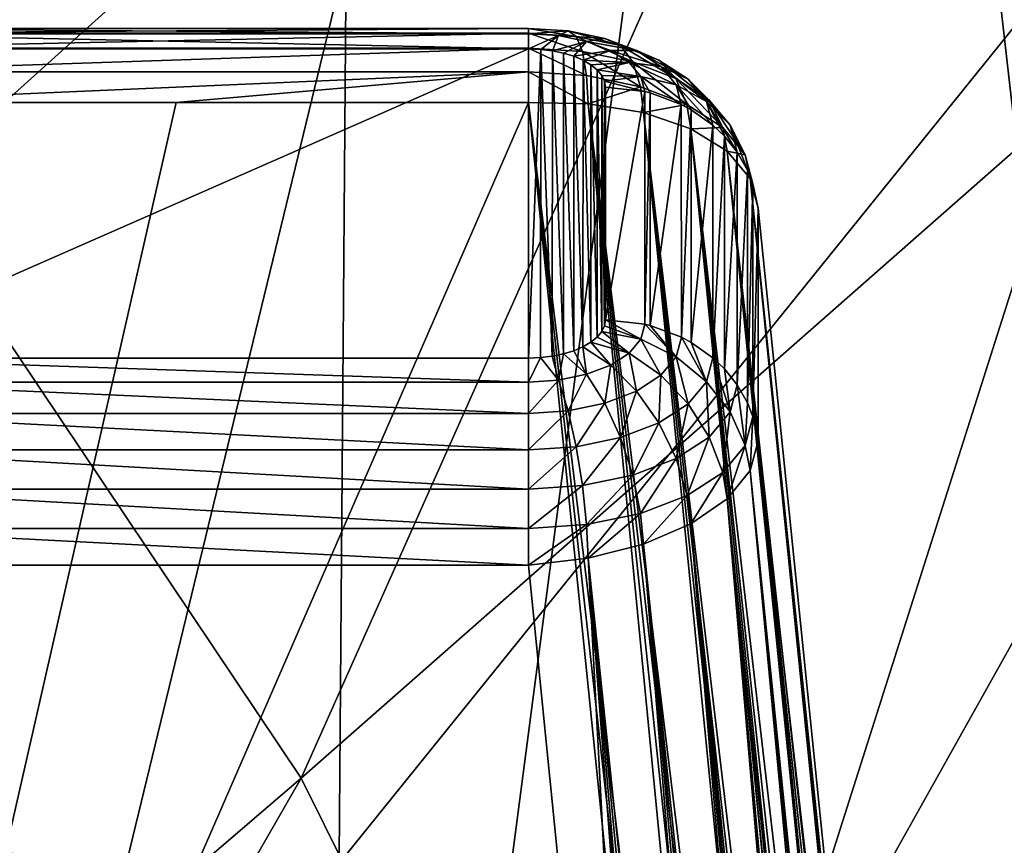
# Model space of a CAD drawing. Header units: metres. Extents: x -109 to 109, y -78 to 121.
# Tile 579 of 656: x 19.05 to 20.34, y -58.13 to -57.05. Entities that reach past the tile are written whole.
import ezdxf

# ---------------------------------------------------------------- set-up
doc = ezdxf.new("R2010")
doc.units = ezdxf.units.M
doc.layers.add('solid_508554_SW0001', color=7, linetype='CONTINUOUS')

msp = doc.modelspace()

# ---------------------------------------------------------------- linework, layer by layer
at = {"layer": 'solid_508554_SW0001'}
for points in [[(20.787945, -61.015335, 18.419571), (20.886244, -49.139118, 11.483312), (19.532137, -50.021473, 9.955032)], [(19.440199, -61.893547, 16.898468), (19.532137, -50.021473, 9.955032), (18.029377, -50.841457, 8.534774)], [(19.440199, -61.893547, 16.898468), (20.787945, -61.015335, 18.419571), (19.532137, -50.021473, 9.955032)], [(17.94449, -62.709686, 15.484874), (19.440199, -61.893547, 16.898468), (18.029377, -50.841457, 8.534774)], [(20.641497, -50.914703, 8.418381), (20.549397, -63.05127, 15.519059), (18.941591, -63.890049, 14.066255)], [(19.02648, -51.757244, 6.959062), (20.641497, -50.914703, 8.418381), (18.941591, -63.890049, 14.066255)], [(18.316025, -57.868122, 44.855724), (19.71125, -56.008224, 44.653782), (18.763037, -55.21257, 46.031895)], [(18.904879, -57.270119, 41.36869), (18.269255, -56.525734, 42.658005), (19.746634, -55.229622, 41.827587)], [(18.904879, -57.270119, 41.36869), (19.746634, -55.229622, 41.827587), (20.33606, -55.981346, 40.525566)], [(19.419413, -58.037533, 40.039486), (18.904879, -57.270119, 41.36869), (20.33606, -55.981346, 40.525566)], [(19.419413, -58.037533, 40.039486), (20.33606, -55.981346, 40.525566), (21.053436, -56.600044, 38.944065)], [(18.316025, -57.868122, 44.855724), (19.072004, -58.641312, 43.516521), (19.71125, -56.008224, 44.653782)], [(19.072004, -58.641312, 43.516521), (20.524817, -56.840313, 43.212563), (19.71125, -56.008224, 44.653782)], [(19.809559, -58.823067, 38.678905), (19.419413, -58.037533, 40.039486), (21.053436, -56.600044, 38.944065)], [(19.809559, -58.823067, 38.678905), (21.053436, -56.600044, 38.944065), (21.434811, -57.493744, 37.396133)], [(19.072004, -58.641312, 43.516521), (19.697702, -59.443077, 42.127827), (20.524817, -56.840313, 43.212563)], [(19.697702, -59.443077, 42.127827), (21.198177, -57.703152, 41.718082), (20.524817, -56.840313, 43.212563)], [(18.796524, -57.059059, 33.523296), (19.716505, -57.059059, 33.523296), (19.716505, -57.066021, 33.47208)], [(18.796524, -57.066021, 33.47208), (18.796524, -57.059059, 33.523296), (19.716505, -57.066021, 33.47208)], [(18.796524, -57.065453, 33.574585), (19.716505, -57.065453, 33.574581), (19.716505, -57.059059, 33.523296)], [(18.796524, -57.059059, 33.523296), (18.796524, -57.065453, 33.574585), (19.716505, -57.059059, 33.523296)], [(18.796524, -57.084774, 33.62252), (19.716505, -57.084774, 33.62252), (19.716505, -57.065453, 33.574581)], [(18.796524, -57.065453, 33.574585), (18.796524, -57.084774, 33.62252), (19.716505, -57.065453, 33.574581)], [(18.796524, -57.066021, 33.47208), (19.716505, -57.08585, 33.424408), (18.796524, -57.08585, 33.424408)], [(18.796524, -57.066021, 33.47208), (19.716505, -57.066021, 33.47208), (19.716505, -57.08585, 33.424408)], [(19.716505, -57.059059, 33.523296), (19.767921, -57.062424, 33.517464), (19.716505, -57.066021, 33.47208)], [(19.778536, -57.069511, 33.567551), (19.767921, -57.062424, 33.517464), (19.716505, -57.059059, 33.523296)], [(19.716505, -57.065453, 33.574581), (19.778536, -57.069511, 33.567551), (19.716505, -57.059059, 33.523296)], [(19.767921, -57.062424, 33.517464), (19.755606, -57.068581, 33.467648), (19.716505, -57.066021, 33.47208)], [(19.786736, -57.089371, 33.614555), (19.778536, -57.069511, 33.567551), (19.716505, -57.065453, 33.574581)], [(19.716505, -57.084774, 33.62252), (19.786736, -57.089371, 33.614555), (19.716505, -57.065453, 33.574581)], [(19.716505, -57.066021, 33.47208), (19.755606, -57.068581, 33.467648), (19.716505, -57.08585, 33.424408)], [(19.755606, -57.068581, 33.467648), (19.732241, -57.086468, 33.423336), (19.716505, -57.08585, 33.424408)], [(19.755606, -57.068581, 33.467648), (19.74761, -57.088314, 33.420139), (19.732241, -57.086468, 33.423336)], [(19.755606, -57.068581, 33.467648), (19.792078, -57.076096, 33.454636), (19.74761, -57.088314, 33.420139)], [(19.767921, -57.062424, 33.517464), (19.815901, -57.072308, 33.500347), (19.755606, -57.068581, 33.467648)], [(19.815901, -57.072308, 33.500347), (19.792078, -57.076096, 33.454636), (19.755606, -57.068581, 33.467648)], [(19.836428, -57.08144, 33.54689), (19.815901, -57.072308, 33.500347), (19.767921, -57.062424, 33.517464)], [(19.778536, -57.069511, 33.567551), (19.836428, -57.08144, 33.54689), (19.767921, -57.062424, 33.517464)], [(19.792078, -57.076096, 33.454636), (19.76219, -57.091335, 33.414909), (19.74761, -57.088314, 33.420139)], [(19.792078, -57.076096, 33.454636), (19.775618, -57.095451, 33.407776), (19.76219, -57.091335, 33.414909)], [(19.792078, -57.076096, 33.454636), (19.82345, -57.08807, 33.433891), (19.775618, -57.095451, 33.407776)], [(19.852291, -57.102879, 33.591164), (19.836428, -57.08144, 33.54689), (19.778536, -57.069511, 33.567551)], [(19.786736, -57.089371, 33.614555), (19.852291, -57.102879, 33.591164), (19.778536, -57.069511, 33.567551)], [(19.815901, -57.072308, 33.500347), (19.857189, -57.08807, 33.473045), (19.792078, -57.076096, 33.454636)], [(19.857189, -57.08807, 33.473045), (19.82345, -57.08807, 33.433891), (19.792078, -57.076096, 33.454636)], [(19.886263, -57.100464, 33.513943), (19.857189, -57.08807, 33.473045), (19.815901, -57.072308, 33.500347)], [(19.836428, -57.08144, 33.54689), (19.886263, -57.100464, 33.513943), (19.815901, -57.072308, 33.500347)], [(19.90873, -57.12442, 33.553848), (19.886263, -57.100464, 33.513943), (19.836428, -57.08144, 33.54689)], [(19.852291, -57.102879, 33.591164), (19.90873, -57.12442, 33.553848), (19.836428, -57.08144, 33.54689)], [(18.796524, -57.115738, 33.663906), (19.716505, -57.115738, 33.663906), (19.716505, -57.084774, 33.62252)], [(18.796524, -57.084774, 33.62252), (18.796524, -57.115738, 33.663906), (19.716505, -57.084774, 33.62252)], [(19.716505, -57.08585, 33.424408), (19.716505, -57.489311, 32.725594), (18.796524, -57.489311, 32.725594)], [(18.796524, -57.08585, 33.424408), (19.716505, -57.08585, 33.424408), (18.796524, -57.489311, 32.725594)], [(19.791979, -57.120678, 33.655346), (19.786736, -57.089371, 33.614555), (19.716505, -57.084774, 33.62252)], [(19.716505, -57.115738, 33.663906), (19.791979, -57.120678, 33.655346), (19.716505, -57.084774, 33.62252)], [(19.716505, -57.08585, 33.424408), (19.732241, -57.086468, 33.423336), (19.716505, -57.489311, 32.725594)], [(19.732241, -57.086468, 33.423336), (19.732073, -57.488705, 32.726643), (19.716505, -57.489311, 32.725594)], [(19.732241, -57.086468, 33.423336), (19.747402, -57.486881, 32.729801), (19.732073, -57.488705, 32.726643)], [(19.732241, -57.086468, 33.423336), (19.74761, -57.088314, 33.420139), (19.747402, -57.486881, 32.729801)], [(19.74761, -57.088314, 33.420139), (19.761984, -57.483879, 32.735001), (19.747402, -57.486881, 32.729801)], [(19.74761, -57.088314, 33.420139), (19.76219, -57.091335, 33.414909), (19.761984, -57.483879, 32.735001)], [(19.76219, -57.091335, 33.414909), (19.775412, -57.479782, 32.742096), (19.761984, -57.483879, 32.735001)], [(19.76219, -57.091335, 33.414909), (19.775618, -57.095451, 33.407776), (19.775412, -57.479782, 32.742096)], [(19.82345, -57.08807, 33.433891), (19.787573, -57.100563, 33.398922), (19.775618, -57.095451, 33.407776)], [(19.862431, -57.135193, 33.630207), (19.852291, -57.102879, 33.591164), (19.786736, -57.089371, 33.614555)], [(19.791979, -57.120678, 33.655346), (19.862431, -57.135193, 33.630207), (19.786736, -57.089371, 33.614555)], [(19.82345, -57.08807, 33.433891), (19.847569, -57.10371, 33.406803), (19.787573, -57.100563, 33.398922)], [(19.888945, -57.108662, 33.437378), (19.847569, -57.10371, 33.406803), (19.82345, -57.08807, 33.433891)], [(19.857189, -57.08807, 33.473045), (19.888945, -57.108662, 33.437378), (19.82345, -57.08807, 33.433891)], [(19.924599, -57.125324, 33.470882), (19.888945, -57.108662, 33.437378), (19.857189, -57.08807, 33.473045)], [(19.886263, -57.100464, 33.513943), (19.924599, -57.125324, 33.470882), (19.857189, -57.08807, 33.473045)], [(19.775618, -57.095451, 33.407776), (19.787378, -57.474693, 32.750912), (19.775412, -57.479782, 32.742096)], [(19.775618, -57.095451, 33.407776), (19.787573, -57.100563, 33.398922), (19.787378, -57.474693, 32.750912)], [(19.787573, -57.100563, 33.398922), (19.797598, -57.468731, 32.761238), (19.787378, -57.474693, 32.750912)], [(19.787573, -57.100563, 33.398922), (19.797754, -57.106537, 33.38858), (19.797598, -57.468731, 32.761238)], [(19.847569, -57.10371, 33.406803), (19.797754, -57.106537, 33.38858), (19.787573, -57.100563, 33.398922)], [(19.797754, -57.106537, 33.38858), (19.805817, -57.462051, 32.772812), (19.797598, -57.468731, 32.761238)], [(19.847569, -57.10371, 33.406803), (19.805927, -57.113224, 33.376999), (19.797754, -57.106537, 33.38858)], [(19.797754, -57.106537, 33.38858), (19.805927, -57.113224, 33.376999), (19.805817, -57.462051, 32.772812)], [(19.847569, -57.10371, 33.406803), (19.862751, -57.121956, 33.375202), (19.805927, -57.113224, 33.376999)], [(19.908941, -57.132694, 33.395756), (19.862751, -57.121956, 33.375202), (19.847569, -57.10371, 33.406803)], [(19.888945, -57.108662, 33.437378), (19.908941, -57.132694, 33.395756), (19.847569, -57.10371, 33.406803)], [(19.92309, -57.158348, 33.590103), (19.90873, -57.12442, 33.553848), (19.852291, -57.102879, 33.591164)], [(19.862431, -57.135193, 33.630207), (19.92309, -57.158348, 33.590103), (19.852291, -57.102879, 33.591164)], [(19.952152, -57.15258, 33.505074), (19.924599, -57.125324, 33.470882), (19.886263, -57.100464, 33.513943)], [(19.90873, -57.12442, 33.553848), (19.952152, -57.15258, 33.505074), (19.886263, -57.100464, 33.513943)], [(19.716505, -57.115738, 33.663906), (18.796516, -57.156048, 33.695839), (19.25651, -57.156048, 33.695839)], [(18.796524, -57.115738, 33.663906), (18.796516, -57.156048, 33.695839), (19.716505, -57.115738, 33.663906)], [(19.716505, -57.115738, 33.663906), (19.25651, -57.156048, 33.695839), (19.716505, -57.156048, 33.695839)], [(19.716505, -57.115738, 33.663906), (19.716505, -57.156048, 33.695839), (19.793995, -57.157391, 33.684738)], [(19.716505, -57.115738, 33.663906), (19.793995, -57.157391, 33.684738), (19.791979, -57.120678, 33.655346)], [(19.805927, -57.113224, 33.376999), (19.811834, -57.454807, 32.785358), (19.805817, -57.462051, 32.772812)], [(19.805927, -57.113224, 33.376999), (19.811911, -57.120472, 33.364441), (19.811834, -57.454807, 32.785358)], [(19.862751, -57.121956, 33.375202), (19.811911, -57.120472, 33.364441), (19.805927, -57.113224, 33.376999)], [(19.948746, -57.154339, 33.420624), (19.908941, -57.132694, 33.395756), (19.888945, -57.108662, 33.437378)], [(19.924599, -57.125324, 33.470882), (19.948746, -57.154339, 33.420624), (19.888945, -57.108662, 33.437378)], [(19.791979, -57.120678, 33.655346), (19.793995, -57.157391, 33.684738), (19.862431, -57.135193, 33.630207)], [(19.811911, -57.120472, 33.364441), (19.815504, -57.447182, 32.798561), (19.811834, -57.454807, 32.785358)], [(19.811911, -57.120472, 33.364441), (19.815536, -57.128075, 33.351269), (19.815504, -57.447182, 32.798561)], [(19.862751, -57.121956, 33.375202), (19.815536, -57.128075, 33.351269), (19.811911, -57.120472, 33.364441)], [(19.815536, -57.128075, 33.351269), (19.816734, -57.13578, 33.337925), (19.815504, -57.447182, 32.798561)], [(19.862751, -57.121956, 33.375202), (19.867933, -57.141552, 33.341255), (19.815536, -57.128075, 33.351269)], [(19.867933, -57.141552, 33.341255), (19.816734, -57.13578, 33.337925), (19.815536, -57.128075, 33.351269)], [(19.862751, -57.121956, 33.375202), (19.915768, -57.158508, 33.351044), (19.875208, -57.143349, 33.342293)], [(19.908941, -57.132694, 33.395756), (19.915768, -57.158508, 33.351044), (19.862751, -57.121956, 33.375202)], [(19.862751, -57.121956, 33.375202), (19.875208, -57.143349, 33.342293), (19.867933, -57.141552, 33.341255)], [(19.969763, -57.188614, 33.537674), (19.952152, -57.15258, 33.505074), (19.90873, -57.12442, 33.553848)], [(19.92309, -57.158348, 33.590103), (19.969763, -57.188614, 33.537674), (19.90873, -57.12442, 33.553848)], [(19.908941, -57.132694, 33.395756), (19.956987, -57.185509, 33.366634), (19.928572, -57.165394, 33.355019)], [(19.948746, -57.154339, 33.420624), (19.956987, -57.185509, 33.366634), (19.908941, -57.132694, 33.395756)], [(19.908941, -57.132694, 33.395756), (19.928572, -57.165394, 33.355019), (19.915768, -57.158508, 33.351044)], [(19.979504, -57.185452, 33.448143), (19.948746, -57.154339, 33.420624), (19.924599, -57.125324, 33.470882)], [(19.952152, -57.15258, 33.505074), (19.979504, -57.185452, 33.448143), (19.924599, -57.125324, 33.470882)], [(19.862431, -57.135193, 33.630207), (19.793995, -57.157391, 33.684738), (19.866192, -57.169052, 33.656834)], [(19.816734, -57.13578, 33.337925), (19.816734, -57.439381, 32.812077), (19.815504, -57.447182, 32.798561)], [(19.867933, -57.141552, 33.341255), (19.816734, -57.439381, 32.812077), (19.816734, -57.13578, 33.337925)], [(19.867933, -57.141552, 33.341255), (19.867935, -57.445152, 32.815411), (19.816734, -57.439381, 32.812077)], [(19.862431, -57.135193, 33.630207), (19.866192, -57.169052, 33.656834), (19.92309, -57.158348, 33.590103)], [(19.867933, -57.141552, 33.341255), (19.875208, -57.143349, 33.342293), (19.867935, -57.445152, 32.815411)], [(19.875208, -57.143349, 33.342293), (19.875208, -57.446949, 32.816448), (19.867935, -57.445152, 32.815411)], [(19.875208, -57.143349, 33.342293), (19.915768, -57.158508, 33.351044), (19.875208, -57.446949, 32.816448)], [(18.751398, -59.372459, 35.027596), (19.25651, -57.156048, 33.695839), (18.796516, -57.156048, 33.695839)], [(18.751398, -59.372459, 35.027596), (19.716505, -57.156048, 33.695839), (19.25651, -57.156048, 33.695839)], [(18.751398, -59.372459, 35.027596), (19.88336, -58.791054, 34.678253), (19.716505, -57.156048, 33.695839)], [(20.07741, -60.383686, 35.633266), (19.716505, -57.156048, 33.695839), (19.88336, -58.791054, 34.678253)], [(20.103622, -60.344654, 35.604237), (19.793995, -57.157391, 33.684738), (19.716505, -57.156048, 33.695839)], [(20.07741, -60.383686, 35.633266), (20.103622, -60.344654, 35.604237), (19.716505, -57.156048, 33.695839)], [(20.172499, -60.249714, 35.51326), (19.866192, -57.169052, 33.656834), (19.793995, -57.157391, 33.684738)], [(20.151587, -60.27718, 35.543308), (20.172499, -60.249714, 35.51326), (19.793995, -57.157391, 33.684738)], [(20.128616, -60.308735, 35.573765), (20.151587, -60.27718, 35.543308), (19.793995, -57.157391, 33.684738)], [(20.103622, -60.344654, 35.604237), (20.128616, -60.308735, 35.573765), (19.793995, -57.157391, 33.684738)], [(19.92309, -57.158348, 33.590103), (19.866192, -57.169052, 33.656834), (19.928188, -57.190239, 33.614033)], [(19.915768, -57.158508, 33.351044), (19.91577, -57.462105, 32.825199), (19.875208, -57.446949, 32.816448)], [(19.915768, -57.158508, 33.351044), (19.928572, -57.165394, 33.355019), (19.91577, -57.462105, 32.825199)], [(19.92309, -57.158348, 33.590103), (19.928188, -57.190239, 33.614033), (19.969763, -57.188614, 33.537674)], [(19.948746, -57.154339, 33.420624), (19.988842, -57.22076, 33.386986), (19.972162, -57.199986, 33.374992)], [(19.979504, -57.185452, 33.448143), (19.988842, -57.22076, 33.386986), (19.948746, -57.154339, 33.420624)], [(19.948746, -57.154339, 33.420624), (19.972162, -57.199986, 33.374992), (19.956987, -57.185509, 33.366634)], [(19.999163, -57.223946, 33.476479), (19.979504, -57.185452, 33.448143), (19.952152, -57.15258, 33.505074)], [(19.969763, -57.188614, 33.537674), (19.999163, -57.223946, 33.476479), (19.952152, -57.15258, 33.505074)], [(20.224092, -60.188705, 35.427437), (19.928188, -57.190239, 33.614033), (19.866192, -57.169052, 33.656834)], [(20.208633, -60.205788, 35.455212), (20.224092, -60.188705, 35.427437), (19.866192, -57.169052, 33.656834)], [(20.191471, -60.226036, 35.48386), (20.208633, -60.205788, 35.455212), (19.866192, -57.169052, 33.656834)], [(20.172499, -60.249714, 35.51326), (20.191471, -60.226036, 35.48386), (19.866192, -57.169052, 33.656834)], [(19.928572, -57.165394, 33.355019), (19.928572, -57.46899, 32.829174), (19.91577, -57.462105, 32.825199)], [(19.928572, -57.165394, 33.355019), (19.956987, -57.185509, 33.366634), (19.928572, -57.46899, 32.829174)], [(19.969763, -57.188614, 33.537674), (19.928188, -57.190239, 33.614033), (19.975769, -57.219501, 33.55925)], [(20.270782, -60.147167, 35.326397), (19.975769, -57.219501, 33.55925), (19.928188, -57.190239, 33.614033)], [(20.250313, -60.162987, 35.374752), (20.270782, -60.147167, 35.326397), (19.928188, -57.190239, 33.614033)], [(20.237965, -60.174492, 35.40057), (20.250313, -60.162987, 35.374752), (19.928188, -57.190239, 33.614033)], [(20.224092, -60.188705, 35.427437), (20.237965, -60.174492, 35.40057), (19.928188, -57.190239, 33.614033)], [(19.956987, -57.185509, 33.366634), (19.956989, -57.489109, 32.84079), (19.928572, -57.46899, 32.829174)], [(19.956987, -57.185509, 33.366634), (19.972162, -57.199986, 33.374992), (19.956989, -57.489109, 32.84079)], [(19.969763, -57.188614, 33.537674), (19.975769, -57.219501, 33.55925), (19.999163, -57.223946, 33.476479)], [(19.979504, -57.185452, 33.448143), (20.009201, -57.261902, 33.41074), (20.002171, -57.244102, 33.400463)], [(19.999163, -57.223946, 33.476479), (20.009201, -57.261902, 33.41074), (19.979504, -57.185452, 33.448143)], [(19.979504, -57.185452, 33.448143), (20.002171, -57.244102, 33.400463), (19.988842, -57.22076, 33.386986)], [(19.972162, -57.199986, 33.374992), (19.972162, -57.503582, 32.849144), (19.956989, -57.489109, 32.84079)], [(19.972162, -57.199986, 33.374992), (19.988842, -57.22076, 33.386986), (19.972162, -57.503582, 32.849144)], [(19.988842, -57.22076, 33.386986), (19.988842, -57.524357, 32.861141), (19.972162, -57.503582, 32.849144)], [(20.296869, -60.139145, 35.244602), (20.005709, -57.254852, 33.496216), (19.975769, -57.219501, 33.55925)], [(19.999163, -57.223946, 33.476479), (19.975769, -57.219501, 33.55925), (20.005709, -57.254852, 33.496216)], [(20.286093, -60.139732, 35.282909), (20.296869, -60.139145, 35.244602), (19.975769, -57.219501, 33.55925)], [(20.270782, -60.147167, 35.326397), (20.286093, -60.139732, 35.282909), (19.975769, -57.219501, 33.55925)], [(19.988842, -57.22076, 33.386986), (20.002171, -57.244102, 33.400463), (19.988842, -57.524357, 32.861141)], [(19.999163, -57.223946, 33.476479), (20.005709, -57.254852, 33.496216), (20.015972, -57.293892, 33.429207)], [(19.999163, -57.223946, 33.476479), (20.015972, -57.293892, 33.429207), (20.009201, -57.261902, 33.41074)], [(20.002171, -57.244102, 33.400463), (20.002171, -57.547699, 32.874615), (19.988842, -57.524357, 32.861141)], [(20.002171, -57.244102, 33.400463), (20.009201, -57.261902, 33.41074), (20.002171, -57.547699, 32.874615)], [(20.005709, -57.254852, 33.496216), (20.309111, -60.166344, 35.155151), (20.015972, -57.293892, 33.429207)], [(20.307829, -60.153229, 35.181454), (20.309111, -60.166344, 35.155151), (20.005709, -57.254852, 33.496216)], [(20.303881, -60.143963, 35.211109), (20.307829, -60.153229, 35.181454), (20.005709, -57.254852, 33.496216)], [(20.296869, -60.139145, 35.244602), (20.303881, -60.143963, 35.211109), (20.005709, -57.254852, 33.496216)], [(17.704557, -59.509117, 40.804405), (18.904879, -57.270119, 41.36869), (19.419413, -58.037533, 40.039486)], [(20.009201, -57.261902, 33.41074), (20.009203, -57.565498, 32.884892), (20.002171, -57.547699, 32.874615)], [(20.009201, -57.261902, 33.41074), (20.015972, -57.293892, 33.429207), (20.009203, -57.565498, 32.884892)], [(20.009203, -57.565498, 32.884892), (20.015972, -57.293892, 33.429207), (20.015972, -57.597488, 32.903362)], [(20.309111, -60.166344, 35.155151), (20.015972, -57.597488, 32.903362), (20.015972, -57.293892, 33.429207)], [(19.862772, -57.464714, 32.781525), (19.815504, -57.447182, 32.798561), (19.816734, -57.439381, 32.812077)], [(19.867935, -57.445152, 32.815411), (19.862772, -57.464714, 32.781525), (19.816734, -57.439381, 32.812077)], [(19.862772, -57.464714, 32.781525), (19.811834, -57.454807, 32.785358), (19.815504, -57.447182, 32.798561)], [(19.908968, -57.487873, 32.780563), (19.862772, -57.464714, 32.781525), (19.867935, -57.445152, 32.815411)], [(19.875208, -57.446949, 32.816448), (19.908968, -57.487873, 32.780563), (19.867935, -57.445152, 32.815411)], [(19.875208, -57.446949, 32.816448), (19.91577, -57.462105, 32.825199), (19.908968, -57.487873, 32.780563)], [(19.84763, -57.482941, 32.749954), (19.797598, -57.468731, 32.761238), (19.805817, -57.462051, 32.772812)], [(19.84763, -57.482941, 32.749954), (19.805817, -57.462051, 32.772812), (19.811834, -57.454807, 32.785358)], [(19.862772, -57.464714, 32.781525), (19.84763, -57.482941, 32.749954), (19.811834, -57.454807, 32.785358)], [(19.889025, -57.511883, 32.738983), (19.84763, -57.482941, 32.749954), (19.862772, -57.464714, 32.781525)], [(19.908968, -57.487873, 32.780563), (19.889025, -57.511883, 32.738983), (19.862772, -57.464714, 32.781525)], [(19.948776, -57.520226, 32.786896), (19.908968, -57.487873, 32.780563), (19.91577, -57.462105, 32.825199)], [(19.928572, -57.46899, 32.829174), (19.948776, -57.520226, 32.786896), (19.91577, -57.462105, 32.825199)], [(19.792175, -57.510582, 32.70208), (19.761984, -57.483879, 32.735001), (19.775412, -57.479782, 32.742096)], [(19.792175, -57.510582, 32.70208), (19.775412, -57.479782, 32.742096), (19.787378, -57.474693, 32.750912)], [(19.823547, -57.498589, 32.722855), (19.787378, -57.474693, 32.750912), (19.797598, -57.468731, 32.761238)], [(19.823547, -57.498589, 32.722855), (19.792175, -57.510582, 32.70208), (19.787378, -57.474693, 32.750912)], [(19.84763, -57.482941, 32.749954), (19.823547, -57.498589, 32.722855), (19.797598, -57.468731, 32.761238)], [(19.928572, -57.46899, 32.829174), (19.956989, -57.489109, 32.84079), (19.948776, -57.520226, 32.786896)], [(19.716505, -57.520683, 32.684586), (18.796524, -57.489311, 32.725594), (19.716505, -57.489311, 32.725594)], [(19.716505, -57.520683, 32.684586), (18.796524, -57.520683, 32.684586), (18.796524, -57.489311, 32.725594)], [(19.716505, -57.520683, 32.684586), (19.716505, -57.489311, 32.725594), (19.732073, -57.488705, 32.726643)], [(19.755665, -57.518116, 32.68903), (19.716505, -57.520683, 32.684586), (19.732073, -57.488705, 32.726643)], [(19.755665, -57.518116, 32.68903), (19.732073, -57.488705, 32.726643), (19.747402, -57.486881, 32.729801)], [(19.755665, -57.518116, 32.68903), (19.747402, -57.486881, 32.729801), (19.761984, -57.483879, 32.735001)], [(19.792175, -57.510582, 32.70208), (19.755665, -57.518116, 32.68903), (19.761984, -57.483879, 32.735001)], [(19.857315, -57.532482, 32.703304), (19.823547, -57.498589, 32.722855), (19.84763, -57.482941, 32.749954)], [(19.889025, -57.511883, 32.738983), (19.857315, -57.532482, 32.703304), (19.84763, -57.482941, 32.749954)], [(19.924696, -57.549213, 32.736687), (19.889025, -57.511883, 32.738983), (19.908968, -57.487873, 32.780563)], [(19.948776, -57.520226, 32.786896), (19.924696, -57.549213, 32.736687), (19.908968, -57.487873, 32.780563)], [(19.97954, -57.559605, 32.800091), (19.948776, -57.520226, 32.786896), (19.956989, -57.489109, 32.84079)], [(19.972162, -57.503582, 32.849144), (19.97954, -57.559605, 32.800091), (19.956989, -57.489109, 32.84079)], [(19.816027, -57.548267, 32.675961), (19.792175, -57.510582, 32.70208), (19.823547, -57.498589, 32.722855)], [(20.072819, -59.621681, 37.295662), (19.809559, -58.823067, 38.678905), (21.434811, -57.493744, 37.396133)], [(19.857315, -57.532482, 32.703304), (19.816027, -57.548267, 32.675961), (19.823547, -57.498589, 32.722855)], [(19.972162, -57.503582, 32.849144), (19.988842, -57.524357, 32.861141), (19.97954, -57.559605, 32.800091)], [(20.072819, -59.621681, 37.295662), (21.434811, -57.493744, 37.396133), (21.664719, -58.400303, 35.825932)], [(19.755665, -57.518116, 32.68903), (19.716505, -57.561554, 32.652946), (19.716505, -57.520683, 32.684586)], [(19.767998, -57.558178, 32.658794), (19.716505, -57.561554, 32.652946), (19.755665, -57.518116, 32.68903)], [(19.767998, -57.558178, 32.658794), (19.755665, -57.518116, 32.68903), (19.792175, -57.510582, 32.70208)], [(19.816027, -57.548267, 32.675961), (19.767998, -57.558178, 32.658794), (19.792175, -57.510582, 32.70208)], [(19.886415, -57.574081, 32.693611), (19.857315, -57.532482, 32.703304), (19.889025, -57.511883, 32.738983)], [(19.924696, -57.549213, 32.736687), (19.886415, -57.574081, 32.693611), (19.889025, -57.511883, 32.738983)], [(19.716505, -57.561554, 32.652946), (18.796524, -57.561554, 32.652946), (18.796524, -57.520683, 32.684586)], [(19.716505, -57.520683, 32.684586), (19.716505, -57.561554, 32.652946), (18.796524, -57.520683, 32.684586)], [(19.952263, -57.592442, 32.743214), (19.924696, -57.549213, 32.736687), (19.948776, -57.520226, 32.786896)], [(19.97954, -57.559605, 32.800091), (19.952263, -57.592442, 32.743214), (19.948776, -57.520226, 32.786896)], [(19.999201, -57.60339, 32.819267), (19.97954, -57.559605, 32.800091), (19.988842, -57.524357, 32.861141)], [(20.002171, -57.547699, 32.874615), (19.999201, -57.60339, 32.819267), (19.988842, -57.524357, 32.861141)], [(19.83658, -57.593136, 32.660606), (19.816027, -57.548267, 32.675961), (19.857315, -57.532482, 32.703304)], [(19.886415, -57.574081, 32.693611), (19.83658, -57.593136, 32.660606), (19.857315, -57.532482, 32.703304)], [(19.778627, -57.605095, 32.639896), (19.767998, -57.558178, 32.658794), (19.816027, -57.548267, 32.675961)], [(19.83658, -57.593136, 32.660606), (19.778627, -57.605095, 32.639896), (19.816027, -57.548267, 32.675961)], [(19.908901, -57.620609, 32.694424), (19.886415, -57.574081, 32.693611), (19.924696, -57.549213, 32.736687)], [(19.952263, -57.592442, 32.743214), (19.908901, -57.620609, 32.694424), (19.924696, -57.549213, 32.736687)], [(20.002171, -57.547699, 32.874615), (20.009203, -57.565498, 32.884892), (19.999201, -57.60339, 32.819267)], [(19.716505, -57.609169, 32.632839), (18.796524, -57.609169, 32.632839), (18.796524, -57.561554, 32.652946)], [(19.716505, -57.561554, 32.652946), (19.716505, -57.609169, 32.632839), (18.796524, -57.561554, 32.652946)], [(19.767998, -57.558178, 32.658794), (19.716505, -57.609169, 32.632839), (19.716505, -57.561554, 32.652946)], [(19.778627, -57.605095, 32.639896), (19.716505, -57.609169, 32.632839), (19.767998, -57.558178, 32.658794)], [(19.969881, -57.638683, 32.758133), (19.952263, -57.592442, 32.743214), (19.97954, -57.559605, 32.800091)], [(19.999201, -57.60339, 32.819267), (19.969881, -57.638683, 32.758133), (19.97954, -57.559605, 32.800091)], [(20.009203, -57.565498, 32.884892), (20.005718, -57.635983, 32.836079), (19.999201, -57.60339, 32.819267)], [(20.009203, -57.565498, 32.884892), (20.015972, -57.597488, 32.903362), (20.005718, -57.635983, 32.836079)], [(19.852465, -57.642193, 32.657047), (19.83658, -57.593136, 32.660606), (19.886415, -57.574081, 32.693611)], [(19.908901, -57.620609, 32.694424), (19.852465, -57.642193, 32.657047), (19.886415, -57.574081, 32.693611)], [(19.78684, -57.655731, 32.633595), (19.778627, -57.605095, 32.639896), (19.83658, -57.593136, 32.660606)], [(19.852465, -57.642193, 32.657047), (19.78684, -57.655731, 32.633595), (19.83658, -57.593136, 32.660606)], [(19.923275, -57.668961, 32.705688), (19.908901, -57.620609, 32.694424), (19.952263, -57.592442, 32.743214)], [(19.969881, -57.638683, 32.758133), (19.923275, -57.668961, 32.705688), (19.952263, -57.592442, 32.743214)], [(19.778627, -57.605095, 32.639896), (19.716505, -57.660343, 32.625607), (19.716505, -57.609169, 32.632839)], [(19.78684, -57.655731, 32.633595), (19.716505, -57.660343, 32.625607), (19.778627, -57.605095, 32.639896)], [(19.999201, -57.60339, 32.819267), (19.975786, -57.672901, 32.773941), (19.969881, -57.638683, 32.758133)], [(19.999201, -57.60339, 32.819267), (20.005718, -57.635983, 32.836079), (19.975786, -57.672901, 32.773941)], [(20.303858, -60.5658, 34.480549), (20.005718, -57.635983, 32.836079), (20.015972, -57.597488, 32.903362)], [(20.309111, -60.166344, 35.155151), (20.309111, -60.528427, 34.528008), (20.015972, -57.597488, 32.903362)], [(20.307817, -60.544724, 34.503399), (20.015972, -57.597488, 32.903362), (20.309111, -60.528427, 34.528008)], [(20.307817, -60.544724, 34.503399), (20.303858, -60.5658, 34.480549), (20.015972, -57.597488, 32.903362)], [(19.716505, -57.660343, 32.625607), (18.796524, -57.660343, 32.625607), (18.796524, -57.609169, 32.632839)], [(19.716505, -57.609169, 32.632839), (19.716505, -57.660343, 32.625607), (18.796524, -57.609169, 32.632839)], [(19.862617, -57.692158, 32.665516), (19.852465, -57.642193, 32.657047), (19.908901, -57.620609, 32.694424)], [(19.923275, -57.668961, 32.705688), (19.862617, -57.692158, 32.665516), (19.908901, -57.620609, 32.694424)], [(19.792089, -57.706707, 32.640312), (19.78684, -57.655731, 32.633595), (19.852465, -57.642193, 32.657047)], [(19.862617, -57.692158, 32.665516), (19.792089, -57.706707, 32.640312), (19.852465, -57.642193, 32.657047)], [(19.969881, -57.638683, 32.758133), (19.928205, -57.705715, 32.721199), (19.923275, -57.668961, 32.705688)], [(19.969881, -57.638683, 32.758133), (19.975786, -57.672901, 32.773941), (19.928205, -57.705715, 32.721199)], [(20.286028, -60.625946, 34.440994), (19.975786, -57.672901, 32.773941), (20.005718, -57.635983, 32.836079)], [(20.296827, -60.592438, 34.459629), (20.286028, -60.625946, 34.440994), (20.005718, -57.635983, 32.836079)], [(20.303858, -60.5658, 34.480549), (20.296827, -60.592438, 34.459629), (20.005718, -57.635983, 32.836079)], [(19.78684, -57.655731, 32.633595), (19.716505, -57.711666, 32.631725), (19.716505, -57.660343, 32.625607)], [(19.792089, -57.706707, 32.640312), (19.716505, -57.711666, 32.631725), (19.78684, -57.655731, 32.633595)], [(19.716505, -57.711666, 32.631725), (18.796524, -57.711666, 32.631725), (18.796524, -57.660343, 32.625607)], [(19.716505, -57.660343, 32.625607), (19.716505, -57.711666, 32.631725), (18.796524, -57.660343, 32.625607)], [(19.923275, -57.668961, 32.705688), (19.866207, -57.732197, 32.681442), (19.862617, -57.692158, 32.665516)], [(19.923275, -57.668961, 32.705688), (19.928205, -57.705715, 32.721199), (19.866207, -57.732197, 32.681442)], [(20.237858, -60.745277, 34.412338), (19.928205, -57.705715, 32.721199), (19.975786, -57.672901, 32.773941)], [(20.250206, -60.717171, 34.415264), (20.237858, -60.745277, 34.412338), (19.975786, -57.672901, 32.773941)], [(20.270691, -60.667377, 34.425705), (20.250206, -60.717171, 34.415264), (19.975786, -57.672901, 32.773941)], [(20.286028, -60.625946, 34.440994), (20.270691, -60.667377, 34.425705), (19.975786, -57.672901, 32.773941)], [(19.862617, -57.692158, 32.665516), (19.794003, -57.750534, 32.657387), (19.792089, -57.706707, 32.640312)], [(19.862617, -57.692158, 32.665516), (19.866207, -57.732197, 32.681442), (19.794003, -57.750534, 32.657387)], [(19.697702, -59.443077, 42.127827), (20.188845, -60.267937, 40.699127), (21.198177, -57.703152, 41.718082)], [(19.792089, -57.706707, 32.640312), (19.794003, -57.750534, 32.657387), (19.716505, -57.75948, 32.650669)], [(19.792089, -57.706707, 32.640312), (19.716505, -57.75948, 32.650669), (19.716505, -57.711666, 32.631725)], [(20.191395, -60.843094, 34.415367), (19.866207, -57.732197, 32.681442), (19.928205, -57.705715, 32.721199)], [(20.208542, -60.808197, 34.412148), (20.191395, -60.843094, 34.415367), (19.928205, -57.705715, 32.721199)], [(20.223991, -60.775631, 34.411228), (20.208542, -60.808197, 34.412148), (19.928205, -57.705715, 32.721199)], [(20.237858, -60.745277, 34.412338), (20.223991, -60.775631, 34.411228), (19.928205, -57.705715, 32.721199)], [(20.188845, -60.267937, 40.699127), (21.726734, -58.590847, 40.180553), (21.198177, -57.703152, 41.718082)], [(18.796524, -57.711666, 32.631725), (19.716505, -57.75948, 32.650669), (18.796524, -57.75948, 32.650669)], [(19.716505, -57.711666, 32.631725), (19.716505, -57.75948, 32.650669), (18.796524, -57.711666, 32.631725)], [(20.128633, -60.96212, 34.442005), (19.794003, -57.750534, 32.657387), (19.866207, -57.732197, 32.681442)], [(20.151569, -60.920029, 34.429924), (20.128633, -60.96212, 34.442005), (19.866207, -57.732197, 32.681442)], [(20.172441, -60.880348, 34.421173), (20.151569, -60.920029, 34.429924), (19.866207, -57.732197, 32.681442)], [(20.191395, -60.843094, 34.415367), (20.172441, -60.880348, 34.421173), (19.866207, -57.732197, 32.681442)], [(19.88336, -59.427773, 33.57542), (18.751396, -60.021019, 33.904263), (18.796524, -57.75948, 32.650669)], [(19.88336, -59.427773, 33.57542), (18.796524, -57.75948, 32.650669), (19.716505, -57.75948, 32.650669)], [(19.794003, -57.750534, 32.657387), (19.88336, -59.427773, 33.57542), (19.716505, -57.75948, 32.650669)], [(19.794003, -57.750534, 32.657387), (20.050219, -61.096073, 34.500172), (19.88336, -59.427773, 33.57542)], [(20.077448, -61.051094, 34.477142), (20.050219, -61.096073, 34.500172), (19.794003, -57.750534, 32.657387)], [(20.103666, -61.006424, 34.457855), (20.077448, -61.051094, 34.477142), (19.794003, -57.750534, 32.657387)], [(20.128633, -60.96212, 34.442005), (20.103666, -61.006424, 34.457855), (19.794003, -57.750534, 32.657387)], [(17.499825, -60.355247, 43.709755), (19.072004, -58.641312, 43.516521), (18.316025, -57.868122, 44.855724)], [(17.704557, -59.509117, 40.804405), (19.419413, -58.037533, 40.039486), (18.123714, -60.291103, 39.449963)], [(18.123714, -60.291103, 39.449963), (19.419413, -58.037533, 40.039486), (19.809559, -58.823067, 38.678905)]]:
    msp.add_3dface(points, dxfattribs=at)

doc.saveas('drawing.dxf')
